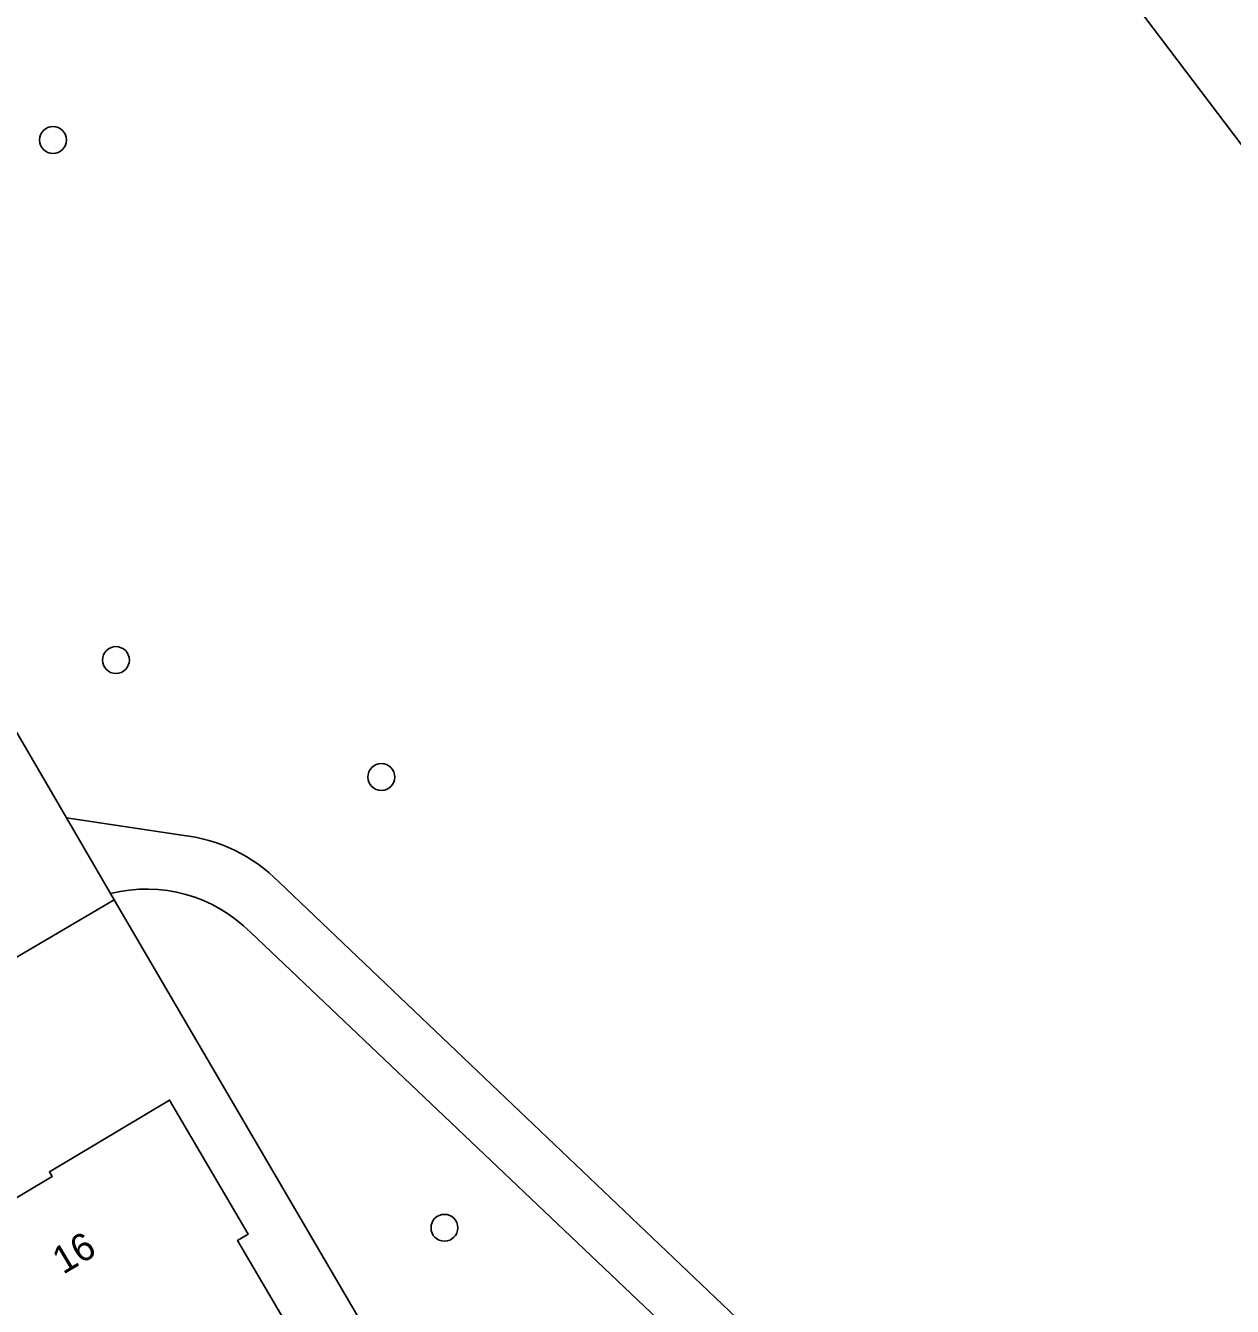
# Model space of a CAD drawing. Extents: x 159353 to 160616, y 385893 to 387321.
# Drawn here: x 160351.02 to 160394.87, y 386440.67 to 386487.2 of the extents above; entities that cross this region are included whole.
import ezdxf

# ---------------------------------------------------------------- set-up
doc = ezdxf.new("R2010")
doc.units = 0
for name, color, linetype in [('IMGEO_Boom', 7, 'Continuous'), ('IMGEO_Groenvoorziening', 7, 'Continuous'), ('IMGEO_Pand', 7, 'Continuous'), ('IMGEO_Pand_nummerreeks', 7, 'Continuous'), ('IMGEO_Voetpad_halfverhard', 7, 'Continuous'), ('IMGEO_Voetpad_open', 7, 'Continuous')]:
    doc.layers.add(name, color=color, linetype=linetype)

msp = doc.modelspace()

# ---------------------------------------------------------------- linework, layer by layer
at = {"layer": 'IMGEO_Boom'}
for centre in [(160352.017, 386483.046), (160354.303, 386464.153), (160363.946, 386459.903), (160366.241, 386443.528)]:
    msp.add_circle(centre, 0.489, dxfattribs=at)
at = {"layer": 'IMGEO_Groenvoorziening'}
for points in [[(160424.05, 386444.809), (160390.204, 386489.472)], [(160367.751, 386432.334), (160354.242, 386455.443)]]:
    msp.add_lwpolyline(points, dxfattribs=at)
at = {"layer": 'IMGEO_Pand'}
msp.add_lwpolyline([(160345.383, 386436.511), (160348.485, 386438.343), (160346.319, 386442.014), (160351.99, 386445.398), (160351.886, 386445.565), (160356.254, 386448.171), (160358.784, 386443.858), (160359.11, 386443.301), (160358.722, 386443.073), (160361.325, 386438.634), (160351.878, 386433.093), (160352.475, 386432.074), (160349.154, 386430.126)], dxfattribs=at)
at = {"layer": 'IMGEO_Voetpad_halfverhard'}
for points in [[(160356.7, 386457.79), (160352.506, 386458.422)], [(160383.462, 386433.964), (160365.917, 386450.676), (160360.241, 386456.083)], [(160359.2, 386454.254), (160379.548, 386434.926)]]:
    msp.add_lwpolyline(points, dxfattribs=at)
for centre, radius, start, end in [((160356.088, 386451.995), 5.827, 44.5506, 83.975), ((160355.418, 386450.523), 5.313, 44.6104, 104.2613)]:
    msp.add_arc(centre, radius, start, end, dxfattribs=at)
at = {"layer": 'IMGEO_Voetpad_open'}
for points in [[(160352.506, 386458.422), (160341.164, 386477.883), (160338.517, 386482.425)], [(160352.506, 386458.422), (160354.109, 386455.672)], [(160354.242, 386455.443), (160347.224, 386451.331)], [(160354.242, 386455.443), (160354.109, 386455.672)]]:
    msp.add_lwpolyline(points, dxfattribs=at)

# ---------------------------------------------------------------- texts
at = {"layer": 'IMGEO_Pand_nummerreeks'}
msp.add_text('16', height=1, rotation=30.8254, dxfattribs=at).set_placement((160352.386, 386441.815))

doc.saveas('drawing.dxf')
